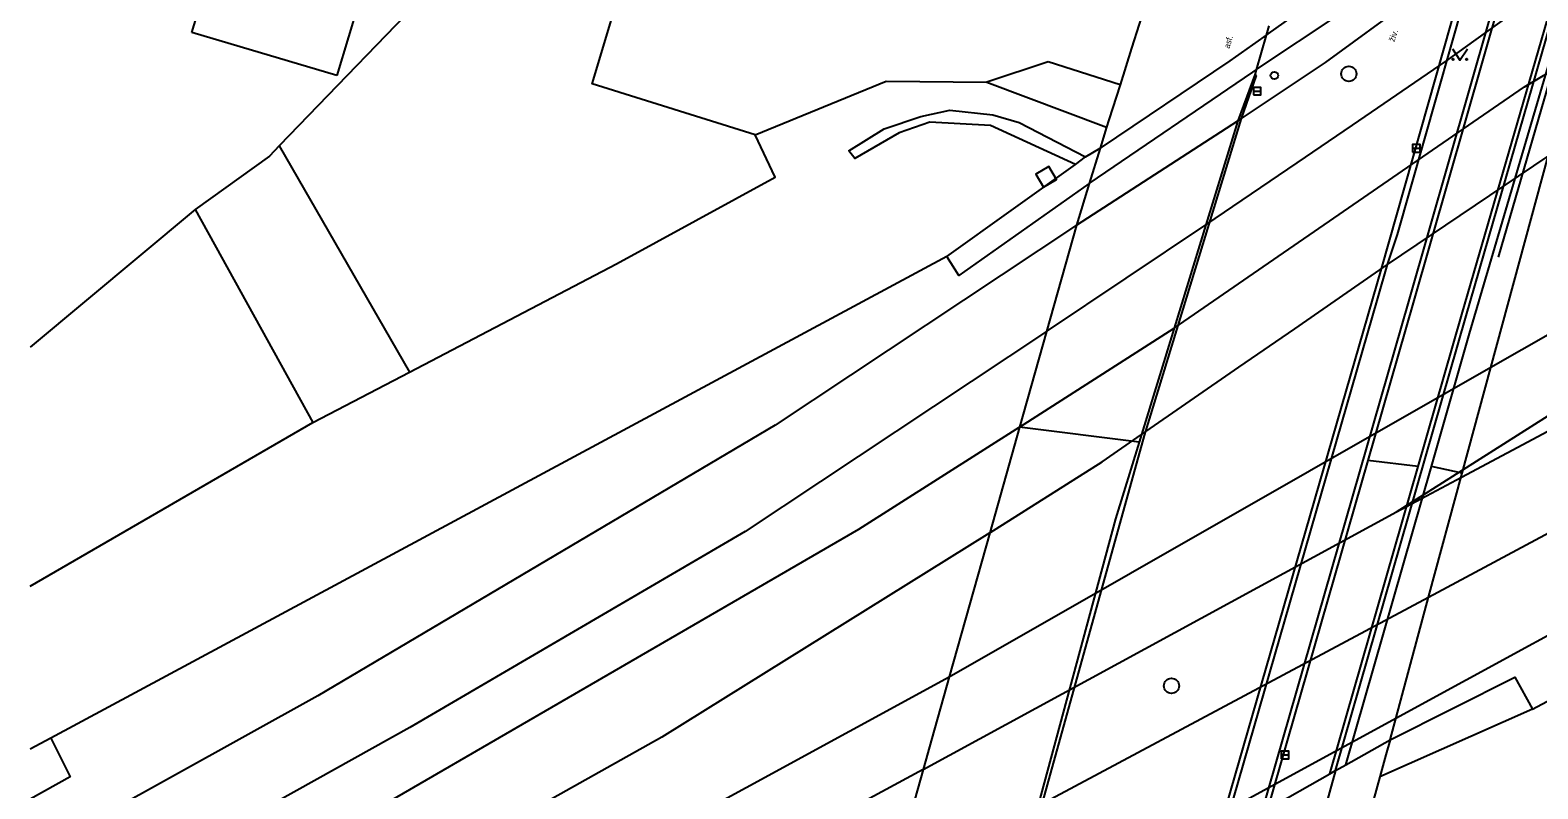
# Model space of a CAD drawing. Extents: x -595546 to -593986, y -1160845 to -1159202.
# Drawn here: x -595539.6 to -595439.8, y -1159351 to -1159300.8 of the extents above; entities that cross this region are included whole.
import ezdxf

# ---------------------------------------------------------------- set-up
doc = ezdxf.new("R2010")
doc.units = 0
for name, color, linetype in [('Level 26', 7, 'Continuous'), ('Level 27', 7, 'Continuous'), ('Level 28', 7, 'Continuous'), ('Level 36', 7, 'Continuous'), ('Specificka linie pasportu komunikaci', 7, 'Continuous'), ('TM - budovy zdene_ betonove - VP', 7, 'Continuous'), ('TM - CD - osa koleji', 7, 'Continuous'), ('TM - chodniky - NP', 7, 'Continuous'), ('TM - komunikace - NP', 7, 'Continuous'), ('TM - komunikace - VP', 7, 'Continuous'), ('TM - letecke snimky - pomocna linie', 7, 'Continuous'), ('TM - plot drateny_ kovovy - VP', 7, 'Continuous'), ('TM - pomocna konstrukcni linie', 7, 'Continuous'), ('TM - popis povrchu', 7, 'Continuous'), ('TM - rozhrani ploch obecne - NP', 7, 'Continuous'), ('TM - rozhrani ploch obecne - VP', 7, 'Continuous'), ('TM - zabradli - VP', 7, 'Continuous')]:
    doc.layers.add(name, color=color, linetype=linetype)

msp = doc.modelspace()

# ---------------------------------------------------------------- linework, layer by layer
at = {"layer": 'Level 26'}
msp.add_lwpolyline([(-595472.515, -1159311.165), (-595471.655, -1159310.655), (-595472.165, -1159309.795), (-595473.025, -1159310.305)], close=True, dxfattribs=at)
at = {"layer": 'Level 27'}
for p, q in [((-595458.63, -1159304.81), (-595458.13, -1159304.81)), ((-595448.1, -1159308.59), (-595447.6, -1159308.59)), ((-595456.78, -1159348.74), (-595456.28, -1159348.74))]:
    msp.add_line(p, q, dxfattribs=at)
for points in [[(-595458.63, -1159305.06), (-595458.13, -1159305.06), (-595458.13, -1159304.56), (-595458.63, -1159304.56)], [(-595448.1, -1159308.84), (-595447.6, -1159308.84), (-595447.6, -1159308.34), (-595448.1, -1159308.34)], [(-595456.78, -1159348.99), (-595456.28, -1159348.99), (-595456.28, -1159348.49), (-595456.78, -1159348.49)]]:
    msp.add_lwpolyline(points, close=True, dxfattribs=at)
for centre in [(-595452.31, -1159303.66), (-595464.05, -1159344.17)]:
    msp.add_circle(centre, 0.5, dxfattribs=at)
at = {"layer": 'Level 28'}
msp.add_circle((-595457.24, -1159303.77), 0.25, dxfattribs=at)
at = {"layer": 'Level 36'}
msp.add_lwpolyline([(-595445.46, -1159302), (-595444.96, -1159302.75), (-595444.46, -1159302)], dxfattribs=at)
for centre in [(-595445.41, -1159302.7), (-595444.511, -1159302.7)]:
    msp.add_circle(centre, 0.05, dxfattribs=at)
at = {"layer": 'Specificka linie pasportu komunikaci'}
for points in [[(-595466.19, -1159328.03), (-595474.1, -1159327.04)], [(-595447.72, -1159329.65), (-595451.06, -1159329.26)], [(-595444.81, -1159330.1), (-595446.85, -1159329.65)]]:
    msp.add_lwpolyline(points, dxfattribs=at)
at = {"layer": 'TM - budovy zdene_ betonove - VP'}
for points in [[(-595528.88, -1159300.93), (-595527.31, -1159295.77)], [(-595517.74, -1159298.63), (-595519.29, -1159303.77)], [(-595519.29, -1159303.77), (-595528.88, -1159300.93)]]:
    msp.add_lwpolyline(points, dxfattribs=at)
at = {"layer": 'TM - CD - osa koleji'}
for points in [[(-595459.42, -1159306.62), (-595453.85, -1159302.9), (-595450.1, -1159300.18), (-595433, -1159287.66)], [(-595472.33, -1159320.72), (-595461.77, -1159313.66), (-595455.74, -1159309.56), (-595452.07, -1159307.06), (-595445.85, -1159302.79), (-595435.16, -1159295.1)], [(-595474.1, -1159327.04), (-595463.87, -1159320.5), (-595457.62, -1159316.19), (-595453.94, -1159313.65), (-595447.76, -1159309.39), (-595440.69, -1159304.51), (-595437.32, -1159302.52)], [(-595470.34, -1159313.67), (-595459.65, -1159306.77), (-595459.42, -1159306.62)], [(-595449.19, -1159346.3), (-595375.7, -1159306.24)], [(-595444.86, -1159330.36), (-595400.57, -1159306.75)], [(-595476.08, -1159334.05), (-595468.64, -1159329.35), (-595466.04, -1159327.54), (-595459.58, -1159323.08), (-595455.89, -1159320.53), (-595449.75, -1159316.28), (-595439.12, -1159309.1)], [(-595470.34, -1159313.67), (-595490.28, -1159326.92), (-595520.55, -1159344.82), (-595539.58, -1159355.396)], [(-595444.76, -1159329.86), (-595428.66, -1159319.65)], [(-595472.33, -1159320.72), (-595492.27, -1159333.95), (-595514.45, -1159346.92), (-595539.58, -1159360.925)], [(-595442.91, -1159323.07), (-595438.81, -1159320.73)], [(-595478.76, -1159343.56), (-595442.91, -1159323.07)], [(-595474.1, -1159327.04), (-595484.76, -1159333.82), (-595538.25, -1159364.84), (-595539.58, -1159365.553)], [(-595449.15, -1159332.65), (-595444.76, -1159329.86)], [(-595449.15, -1159332.65), (-595444.86, -1159330.36)], [(-595480.48, -1159349.71), (-595449.15, -1159332.65)], [(-595447.03, -1159338.29), (-595438.1, -1159333.52)], [(-595476.08, -1159334.05), (-595497.78, -1159347.56), (-595539.58, -1159371.017)], [(-595482.62, -1159357.32), (-595447.03, -1159338.29)], [(-595525.66, -1159369.14), (-595478.76, -1159343.56)], [(-595485.02, -1159365.85), (-595449.19, -1159346.3)], [(-595480.48, -1159349.71), (-595488.4, -1159353.99)]]:
    msp.add_lwpolyline(points, dxfattribs=at)
at = {"layer": 'TM - chodniky - NP'}
for points in [[(-595444.81, -1159330.1), (-595439.12, -1159309.1), (-595438.06, -1159305.04), (-595437.32, -1159302.52), (-595435.16, -1159295.1), (-595433, -1159287.66), (-595432.24, -1159285.05)], [(-595447.03, -1159338.29), (-595444.81, -1159330.1)], [(-595449.58, -1159347.73), (-595447.03, -1159338.29)]]:
    msp.add_lwpolyline(points, dxfattribs=at)
at = {"layer": 'TM - komunikace - NP'}
for points in [[(-595453.19, -1159349.78), (-595444.54, -1159319.68), (-595435.15, -1159287.12)], [(-595458.07, -1159352.55), (-595448.35, -1159318.73), (-595440.35, -1159290.81)], [(-595449.08, -1159314.29), (-595442.93, -1159292.64)], [(-595457.79, -1159301.1), (-595458.44, -1159303.4)], [(-595458.44, -1159303.4), (-595458.54, -1159303.73)], [(-595458.54, -1159303.73), (-595459.65, -1159306.77), (-595461.77, -1159313.66), (-595463.87, -1159320.5), (-595466.04, -1159327.54), (-595466.19, -1159328.03)], [(-595460.63, -1159354), (-595450.4, -1159318.5), (-595449.75, -1159316.28), (-595449.08, -1159314.29)], [(-595466.19, -1159328.03), (-595467.75, -1159333.12), (-595475.72, -1159362.58)], [(-595453.19, -1159349.78), (-595454.28, -1159353.68)]]:
    msp.add_lwpolyline(points, dxfattribs=at)
at = {"layer": 'TM - komunikace - VP'}
msp.add_lwpolyline([(-595457.61, -1159300.48), (-595457.79, -1159301.1)], dxfattribs=at)
at = {"layer": 'TM - letecke snimky - pomocna linie'}
for points in [[(-595440.16, -1159345.71), (-595424.3, -1159337.24)], [(-595538.22, -1159347.63), (-595536.93, -1159350.19), (-595539.58, -1159351.668)]]:
    msp.add_lwpolyline(points, dxfattribs=at)
at = {"layer": 'TM - plot drateny_ kovovy - VP'}
for points in [[(-595465.68, -1159298.78), (-595466.69, -1159301.97)], [(-595466.69, -1159301.97), (-595467.45, -1159304.38)], [(-595467.45, -1159304.38), (-595472.21, -1159302.87)], [(-595467.45, -1159304.38), (-595468.19, -1159306.7), (-595468.34, -1159307.2)], [(-595468.34, -1159307.2), (-595468.77, -1159308.59)], [(-595468.77, -1159308.59), (-595469.49, -1159310.91)]]:
    msp.add_lwpolyline(points, dxfattribs=at)
at = {"layer": 'TM - pomocna konstrukcni linie'}
for points in [[(-595472.21, -1159302.87), (-595476.27, -1159304.22)], [(-595458.54, -1159303.73), (-595458.42, -1159303.76)]]:
    msp.add_lwpolyline(points, dxfattribs=at)
at = {"layer": 'TM - rozhrani ploch obecne - NP'}
for points in [[(-595446.85, -1159329.65), (-595444.32, -1159320.85), (-595434.21, -1159286.45)], [(-595447.72, -1159329.65), (-595444.83, -1159319.59), (-595435.48, -1159287.35)], [(-595439.96, -1159290.53), (-595448.06, -1159318.81), (-595451.06, -1159329.26)], [(-595461.03, -1159354.23), (-595450.14, -1159316.56), (-595443.46, -1159293.01)], [(-595459.42, -1159306.62), (-595458.42, -1159303.76)], [(-595475.52, -1159362.47), (-595465.84, -1159327.6), (-595459.42, -1159306.62)], [(-595469.49, -1159310.91), (-595470.34, -1159313.67), (-595472.33, -1159320.72), (-595474.1, -1159327.04)], [(-595474.1, -1159327.04), (-595476.08, -1159334.05), (-595478.76, -1159343.56), (-595479.9, -1159347.65), (-595480.48, -1159349.71), (-595482.62, -1159357.32), (-595485.02, -1159365.85), (-595485.8, -1159368.31)], [(-595451.06, -1159329.26), (-595457.7, -1159352.34)], [(-595453.56, -1159349.99), (-595447.72, -1159329.65)], [(-595452.52, -1159349.4), (-595446.85, -1159329.65)]]:
    msp.add_lwpolyline(points, dxfattribs=at)
at = {"layer": 'TM - rozhrani ploch obecne - VP'}
for points in [[(-595442.71, -1159290.39), (-595457.68, -1159301.02)], [(-595458.39, -1159303.36), (-595452.94, -1159299.73), (-595449.21, -1159297.1), (-595443.46, -1159293.01)], [(-595511.59, -1159296.46), (-595512.18, -1159297.1), (-595523.1, -1159308.43)], [(-595491.61, -1159307.7), (-595502.38, -1159304.32), (-595500.91, -1159299.4)], [(-595457.94, -1159301.21), (-595460.19, -1159302.81), (-595468.77, -1159308.59)], [(-595457.79, -1159301.1), (-595457.94, -1159301.21)], [(-595457.68, -1159301.02), (-595457.79, -1159301.1)], [(-595469.49, -1159310.91), (-595458.66, -1159303.54)], [(-595458.66, -1159303.54), (-595458.44, -1159303.4)], [(-595458.44, -1159303.4), (-595458.39, -1159303.36)], [(-595491.61, -1159307.7), (-595482.93, -1159304.14), (-595476.27, -1159304.22)], [(-595476.27, -1159304.22), (-595468.34, -1159307.2)], [(-595470.41, -1159309.65), (-595476.02, -1159307.07), (-595480.05, -1159306.86), (-595482.08, -1159307.56), (-595485, -1159309.27), (-595485.41, -1159308.75), (-595483.06, -1159307.3), (-595480.63, -1159306.48), (-595478.72, -1159306.07), (-595475.87, -1159306.38), (-595474.13, -1159306.89), (-595469.73, -1159309.15)], [(-595523.1, -1159308.43), (-595523.74, -1159309.1), (-595528.66, -1159312.64)], [(-595523.1, -1159308.43), (-595514.48, -1159323.4)], [(-595514.48, -1159323.4), (-595500.78, -1159316.23), (-595490.27, -1159310.5), (-595491.61, -1159307.7)], [(-595469.73, -1159309.15), (-595468.77, -1159308.59)], [(-595478.92, -1159315.74), (-595470.41, -1159309.65)], [(-595470.41, -1159309.65), (-595469.73, -1159309.15)], [(-595469.49, -1159310.91), (-595478.13, -1159317), (-595478.92, -1159315.74)], [(-595528.66, -1159312.64), (-595539.58, -1159321.762)], [(-595528.66, -1159312.64), (-595520.88, -1159326.74)], [(-595478.92, -1159315.74), (-595538.22, -1159347.63)], [(-595520.88, -1159326.74), (-595514.48, -1159323.4)], [(-595539.58, -1159337.566), (-595520.88, -1159326.74)], [(-595449.58, -1159347.73), (-595441.33, -1159343.59), (-595440.16, -1159345.71)], [(-595440.16, -1159345.71), (-595450.26, -1159350.19)], [(-595538.22, -1159347.63), (-595539.58, -1159348.361)], [(-595452.52, -1159349.4), (-595449.58, -1159347.73)], [(-595449.58, -1159347.73), (-595449.86, -1159348.73), (-595450.26, -1159350.19)], [(-595453.19, -1159349.78), (-595452.52, -1159349.4)], [(-595457.7, -1159352.34), (-595453.56, -1159349.99)], [(-595453.56, -1159349.99), (-595453.19, -1159349.78)], [(-595450.26, -1159350.19), (-595450.68, -1159351.72)]]:
    msp.add_lwpolyline(points, dxfattribs=at)
at = {"layer": 'TM - zabradli - VP'}
msp.add_lwpolyline([(-595442.41, -1159315.8), (-595433.72, -1159285.85)], dxfattribs=at)

# ---------------------------------------------------------------- texts
at = {"layer": 'TM - popis povrchu'}
for s, rotation, p in [('asf.', 74.12519, (-595460.21, -1159302.02)), ('živ.', 71.06353, (-595449.3, -1159301.57))]:
    msp.add_text(s, height=0.4, rotation=rotation, dxfattribs=at).set_placement(p)

doc.saveas('drawing.dxf')
